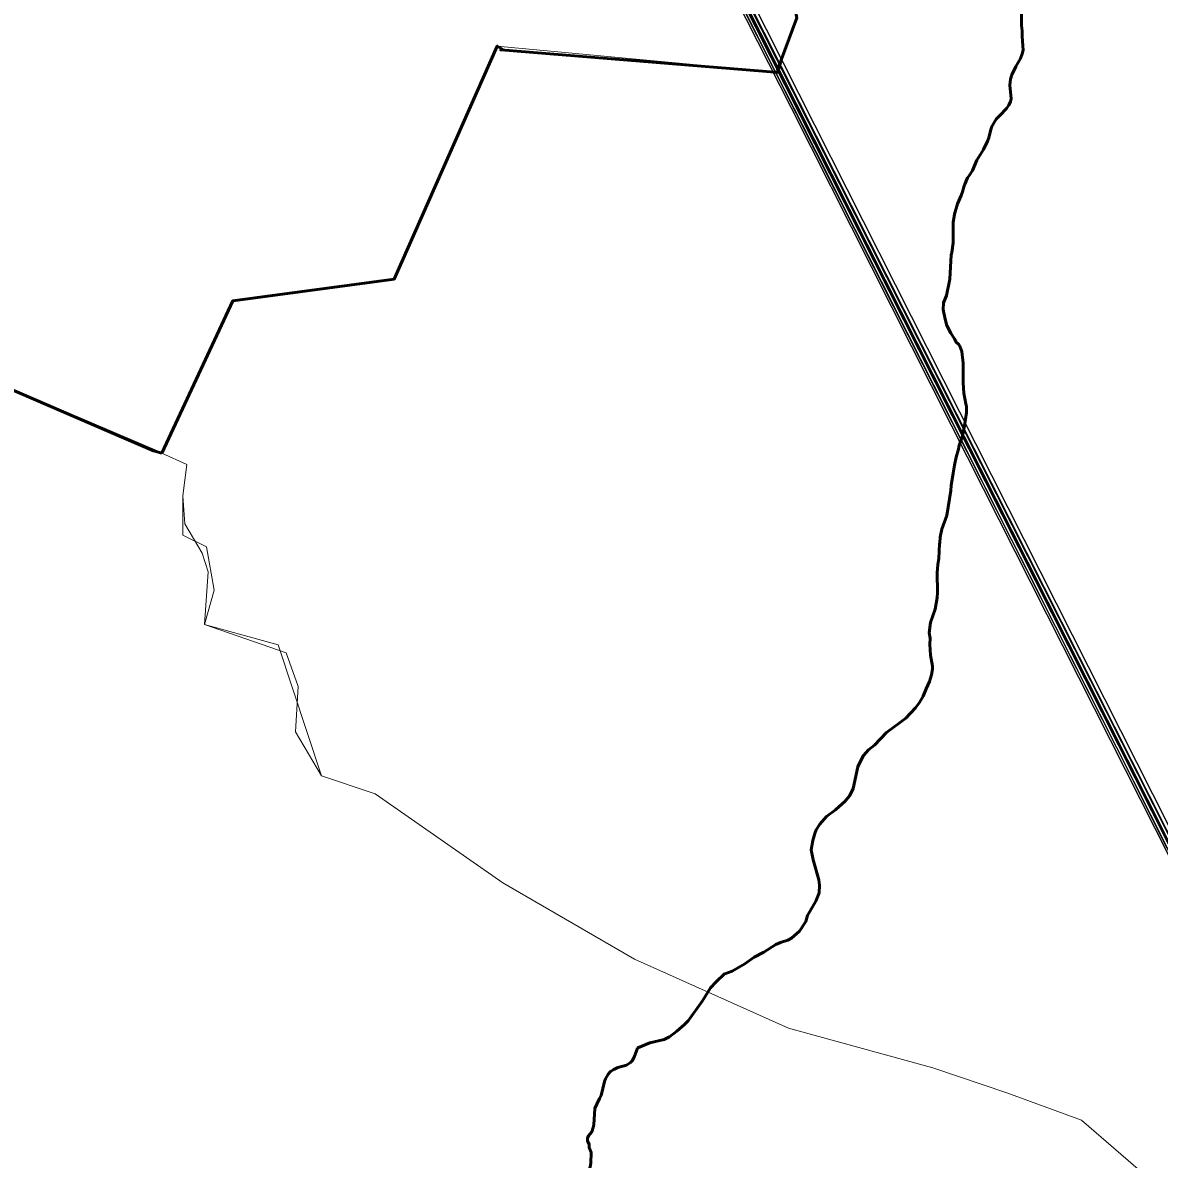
# Model space of a CAD drawing. Extents: x -1643653 to 4543381, y 1624270 to 13878484.
# Drawn here: x 810282 to 812662, y 9012702 to 9015081 of the extents above; entities that cross this region are included whole.
import ezdxf

# ---------------------------------------------------------------- set-up
doc = ezdxf.new("R2010")
doc.units = 0
doc.header["$LTSCALE"] = 200
doc.layers.add('60', color=7, linetype='Continuous', lineweight=13)

msp = doc.modelspace()

# ---------------------------------------------------------------- linework, layer by layer
at = {"layer": '60'}
for points in [[(814357.6, 9015733.9), (813989, 9015810.8), (813832.4, 9015806), (812227.7, 9015802), (811850.8, 9015298.7), (811895.6, 9015266.3), (811882.6, 9015194.8), (811902.6, 9015091.2), (811882, 9015036), (811865.1, 9014977.2), (811275.6, 9015032.2), (811059.6, 9014544.4), (810722, 9014498.8), (810573.3, 9014180)], [(814357.6, 9015733.9), (813989, 9015810.8), (813832.4, 9015806), (812227.7, 9015802), (811850.8, 9015298.7), (811895.6, 9015266.3), (811882.6, 9015194.8), (811902.6, 9015091.2), (811882, 9015036), (811865.1, 9014977.2), (811275.6, 9015032.2), (811059.6, 9014544.4), (810722, 9014498.8), (810573.3, 9014180)], [(807814.8, 9015298), (807924.3, 9015230.9), (808477.4, 9014650), (808962.2, 9014455.1), (809032.7, 9014437.1), (809106.7, 9014431.6), (809188.9, 9014435.4), (809240.6, 9014441), (809300.7, 9014448.7), (809358.6, 9014456.5), (809396.9, 9014462.1), (809451, 9014471.2), (809501.4, 9014481.1), (809559.6, 9014495.2), (809624.1, 9014515.1), (809690.8, 9014542), (809730.4, 9014562.1), (809823.2, 9014621), (810054.4, 9014401.6), (810573.3, 9014180)], [(810573.3, 9014180), (810625.8, 9014156.4), (810617.6, 9014090.6), (810617.6, 9014008.4), (810666.9, 9013983.8), (810683.3, 9013893.3), (810663, 9013821.4), (810816.7, 9013778.8), (810908, 9013504.9), (811020.3, 9013467.1), (811287.3, 9013280.7), (811562.7, 9013121), (811885.2, 9012976.2), (812187.8, 9012893), (812342.8, 9012841.2), (812498.9, 9012783.7), (812622.2, 9012676.9)], [(810573.3, 9014180), (810625.8, 9014156.4), (810617.6, 9014090.6), (810621.7, 9014031.8), (810658.2, 9013970.4), (810670.8, 9013931.8), (810663, 9013821.4), (810834.1, 9013762.3), (810858.6, 9013691.3), (810853.4, 9013596.7), (810908, 9013504.9), (811020.3, 9013467.1), (811287.3, 9013280.7), (811562.7, 9013121), (811885.2, 9012976.2), (812187.8, 9012893), (812342.8, 9012841.2), (812498.9, 9012783.7), (812622.2, 9012676.9)], [(810573.3, 9014180), (810625.8, 9014156.4), (810617.6, 9014090.6), (810621.7, 9014031.8), (810658.2, 9013970.4), (810670.8, 9013931.8), (810663, 9013821.4), (810834.1, 9013762.3), (810858.6, 9013691.3), (810853.4, 9013596.7), (810908, 9013504.9), (811020.3, 9013467.1), (811287.3, 9013280.7), (811562.7, 9013121), (811885.2, 9012976.2), (812187.8, 9012893), (812342.8, 9012841.2), (812498.9, 9012783.7), (812622.2, 9012676.9)]]:
    msp.add_lwpolyline(points, dxfattribs=at)
at = {"layer": '60', "lineweight": 35}
msp.add_lwpolyline([(807814.8, 9015298), (807924.3, 9015230.9), (808477.4, 9014650), (808962.2, 9014455.1), (809032.7, 9014437.1), (809106.7, 9014431.6), (809188.9, 9014435.4), (809240.6, 9014441), (809300.7, 9014448.7), (809358.6, 9014456.5), (809396.9, 9014462.1), (809451, 9014471.2), (809501.4, 9014481.1), (809559.6, 9014495.2), (809624.1, 9014515.1), (809690.8, 9014542), (809730.4, 9014562.1), (809823.2, 9014621), (810054.4, 9014401.6), (810573.3, 9014180)], dxfattribs=at)
at = {"layer": '60', "lineweight": 53}
for points in [[(811861.4, 9014980.8), (811902.6, 9015091.2), (811882.6, 9015194.8), (811895.6, 9015266.3), (811850.8, 9015298.7)], [(812328.4, 9014887.5), (812342, 9014901.8), (812346.6, 9014908.4), (812350.4, 9014916), (812351.5, 9014921.9), (812348.5, 9014950.7), (812350, 9014963.1), (812353.2, 9014972.5), (812361.2, 9014989.3), (812371.4, 9015006.7), (812374.9, 9015016.2), (812376.6, 9015023.7), (812374.7, 9015052.5), (812374.9, 9015064.1), (812373.3, 9015075.7), (812373.4, 9015101.3), (812370.2, 9015113.5)], [(810573.3, 9014180), (810722, 9014498.8), (811059.6, 9014544.4), (811275.6, 9015032.2), (811287.2, 9015025.5), (811283.1, 9015024.4), (811865.1, 9014977.2), (811861.4, 9014980.8)], [(812304.5, 9014840.4), (812308.8, 9014857.5), (812311.4, 9014864), (812320.4, 9014879.1), (812328.4, 9014887.5)], [(812264.3, 9014762.3), (812270.5, 9014772.2), (812279.9, 9014793.8), (812293.5, 9014815.8), (812293.5, 9014815.8), (812301.9, 9014833.3), (812304.5, 9014840.4)], [(812254.6, 9014743), (812260.5, 9014756.2), (812264.3, 9014762.3)], [(812249.4, 9014727.1), (812253.2, 9014739.8), (812254.6, 9014743)], [(812226.7, 9014597.5), (812227.3, 9014600), (812229.8, 9014620.7), (812230.1, 9014662.8), (812233, 9014680.7), (812239.3, 9014702.3), (812247, 9014719.4), (812249.4, 9014727.1)], [(809825.9, 9014622.8), (810054.4, 9014401.6), (810556.2, 9014184.9), (810573.3, 9014180)], [(812251.2, 9014327.2), (812251.2, 9014368.5), (812248, 9014393.1), (812244.2, 9014404), (812242.1, 9014407.3), (812236.6, 9014412.6), (812233.2, 9014419.6), (812225.2, 9014431.1), (812217.1, 9014447.4), (812213.2, 9014460.7), (812209.2, 9014480.6), (812209.7, 9014494.9), (812215.9, 9014510.5), (812223, 9014544.7), (812226.1, 9014595), (812226.7, 9014597.5)], [(812257, 9014283.1), (812252.7, 9014305.6), (812251.2, 9014327.2)], [(812249.6, 9014215.4), (812254.2, 9014237.2), (812258.4, 9014265.4), (812258, 9014277.8), (812257, 9014283.1)], [(812230.4, 9014138.2), (812232.7, 9014154.9), (812236.3, 9014172), (812241.3, 9014188.6), (812242.6, 9014196.5), (812249.2, 9014213.5), (812249.6, 9014215.4)], [(812217.1, 9014049.8), (812225.1, 9014101.6), (812225.7, 9014112.3), (812230.4, 9014138.2)], [(812201.9, 9013992.3), (812203.2, 9014004), (812206.7, 9014021.1), (812217.1, 9014049.8)], [(811991.8, 9013440.3), (812003.2, 9013450.5), (812013.8, 9013463.4), (812020.6, 9013478.1), (812030.8, 9013523.2), (812033.5, 9013529.9), (812042.5, 9013547), (812053.1, 9013559), (812065.5, 9013568.5), (812090.7, 9013595.6), (812120.2, 9013616.6), (812130.8, 9013625.6), (812151.2, 9013647), (812159.8, 9013658), (812167.5, 9013671.4), (812173.3, 9013686.8), (812180.6, 9013702.1), (812185, 9013716), (812187.2, 9013727.7), (812187.2, 9013734.2), (812182.9, 9013757.4), (812181, 9013779.7), (812182, 9013793.1), (812180.1, 9013804.2), (812183, 9013825.9), (812192.4, 9013853.3), (812196.6, 9013876.9), (812197.3, 9013888.1), (812196.9, 9013929.7), (812198, 9013946.8), (812200, 9013959.8), (812201.6, 9013990.3), (812201.9, 9013992.3)], [(811752.2, 9013090.1), (811767.7, 9013095.4), (811794.2, 9013111.2), (811813.4, 9013124.7), (811833.7, 9013135.3), (811859, 9013151.3), (811868.6, 9013155.4), (811884, 9013160.3), (811892, 9013164.4), (811908.3, 9013179.6), (811922, 9013199.6), (811924.9, 9013212.2), (811942.8, 9013242.2), (811949.5, 9013259.6), (811950.3, 9013275.8), (811948.9, 9013286.9), (811936.9, 9013328.4), (811932.8, 9013349.5), (811936.1, 9013369.1), (811940.2, 9013383.6), (811943.4, 9013391.6), (811950.7, 9013403.3), (811965.3, 9013419.2), (811983.8, 9013433.1), (811991.8, 9013440.3)], [(811569.5, 9012934.7), (811569.7, 9012934.9), (811595.4, 9012945.6), (811625.2, 9012952.7), (811636.3, 9012958.3), (811651.9, 9012969.8), (811667.5, 9012983.8), (811675.1, 9012991.6), (811675.1, 9012991.6), (811705.2, 9013033.7), (811722.2, 9013060.7), (811733.7, 9013073.6), (811751.4, 9013089.9), (811752.2, 9013090.1)], [(811490, 9012828.9), (811493.4, 9012835.6), (811500.3, 9012864.6), (811502.3, 9012870.1), (811508.2, 9012880.3), (811513, 9012885.3), (811519.4, 9012889.8), (811527.8, 9012893.6), (811546.2, 9012899), (811554.8, 9012904.5), (811557.8, 9012908.2), (811562, 9012915.6), (811569.5, 9012934.7)], [(811467.9, 9012726.6), (811468.2, 9012732.8), (811464.7, 9012740.3), (811464.7, 9012745.8), (811467, 9012750.6), (811473.5, 9012759.5), (811476.8, 9012768), (811478.2, 9012774.1), (811480.3, 9012808.1), (811483.9, 9012817.2), (811483.9, 9012817.2), (811490, 9012828.9)], [(811390.6, 9012597.1), (811390.7, 9012597.2), (811408.9, 9012606.3), (811419.7, 9012614.5), (811441.7, 9012637.7), (811454.5, 9012652.9), (811461, 9012664.1), (811467.6, 9012678.1), (811470.3, 9012685.9), (811471.8, 9012693.4), (811472.5, 9012716.3), (811467.8, 9012726.2), (811467.9, 9012726.6)]]:
    msp.add_lwpolyline(points, dxfattribs=at)
at = {"layer": '60', "lineweight": 25}
for points in [[(812217.1, 9014049.8), (812225.1, 9014101.6), (812225.7, 9014112.3), (812230.4, 9014138.2)], [(812201.9, 9013992.3), (812203.2, 9014004), (812206.7, 9014021.1), (812217.1, 9014049.8)], [(811991.8, 9013440.3), (812003.2, 9013450.5), (812013.8, 9013463.4), (812020.6, 9013478.1), (812030.8, 9013523.2), (812033.5, 9013529.9), (812042.5, 9013547), (812053.1, 9013559), (812065.5, 9013568.5), (812090.7, 9013595.6), (812120.2, 9013616.6), (812130.8, 9013625.6), (812151.2, 9013647), (812159.8, 9013658), (812167.5, 9013671.4), (812173.3, 9013686.8), (812180.6, 9013702.1), (812185, 9013716), (812187.2, 9013727.7), (812187.2, 9013734.2), (812182.9, 9013757.4), (812181, 9013779.7), (812182, 9013793.1), (812180.1, 9013804.2), (812183, 9013825.9), (812192.4, 9013853.3), (812196.6, 9013876.9), (812197.3, 9013888.1), (812196.9, 9013929.7), (812198, 9013946.8), (812200, 9013959.8), (812201.6, 9013990.3), (812201.9, 9013992.3)], [(811752.2, 9013090.1), (811767.7, 9013095.4), (811794.2, 9013111.2), (811813.4, 9013124.7), (811833.7, 9013135.3), (811859, 9013151.3), (811868.6, 9013155.4), (811884, 9013160.3), (811892, 9013164.4), (811908.3, 9013179.6), (811922, 9013199.6), (811924.9, 9013212.2), (811942.8, 9013242.2), (811949.5, 9013259.6), (811950.3, 9013275.8), (811948.9, 9013286.9), (811936.9, 9013328.4), (811932.8, 9013349.5), (811936.1, 9013369.1), (811940.2, 9013383.6), (811943.4, 9013391.6), (811950.7, 9013403.3), (811965.3, 9013419.2), (811983.8, 9013433.1), (811991.8, 9013440.3)], [(811569.5, 9012934.7), (811569.7, 9012934.9), (811595.4, 9012945.6), (811625.2, 9012952.7), (811636.3, 9012958.3), (811651.9, 9012969.8), (811667.5, 9012983.8), (811675.1, 9012991.6), (811675.1, 9012991.6), (811705.2, 9013033.7), (811722.2, 9013060.7), (811733.7, 9013073.6), (811751.4, 9013089.9), (811752.2, 9013090.1)], [(811490, 9012828.9), (811493.4, 9012835.6), (811500.3, 9012864.6), (811502.3, 9012870.1), (811508.2, 9012880.3), (811513, 9012885.3), (811519.4, 9012889.8), (811527.8, 9012893.6), (811546.2, 9012899), (811554.8, 9012904.5), (811557.8, 9012908.2), (811562, 9012915.6), (811569.5, 9012934.7)], [(811467.9, 9012726.6), (811468.2, 9012732.8), (811464.7, 9012740.3), (811464.7, 9012745.8), (811467, 9012750.6), (811473.5, 9012759.5), (811476.8, 9012768), (811478.2, 9012774.1), (811480.3, 9012808.1), (811483.9, 9012817.2), (811483.9, 9012817.2), (811490, 9012828.9)], [(811390.6, 9012597.1), (811390.7, 9012597.2), (811408.9, 9012606.3), (811419.7, 9012614.5), (811441.7, 9012637.7), (811454.5, 9012652.9), (811461, 9012664.1), (811467.6, 9012678.1), (811470.3, 9012685.9), (811471.8, 9012693.4), (811472.5, 9012716.3), (811467.8, 9012726.2), (811467.9, 9012726.6)]]:
    msp.add_lwpolyline(points, dxfattribs=at)
msp.add_spline([(814781, 9009175.5), (814787.2, 9009173.4), (814796.9, 9009173.4), (814799.4, 9009172.4), (814805.1, 9009174.5), (814805.6, 9009176.5), (814811.7, 9009179.5), (814811.7, 9009179.5), (814801.5, 9009181), (814790.7, 9009181.5), (814784.1, 9009183.1), (814777.4, 9009185.1), (814778.4, 9009175.5)], degree=3, dxfattribs=at)

# ---------------------------------------------------------------- texts
at = {"layer": '60', "width": 0.9}
msp.add_text('R I O   S Ã O   F R A N C I S C O', height=500, rotation=332.036, dxfattribs=at).set_placement((805339.6, 9013807.5))

doc.saveas('drawing.dxf')
